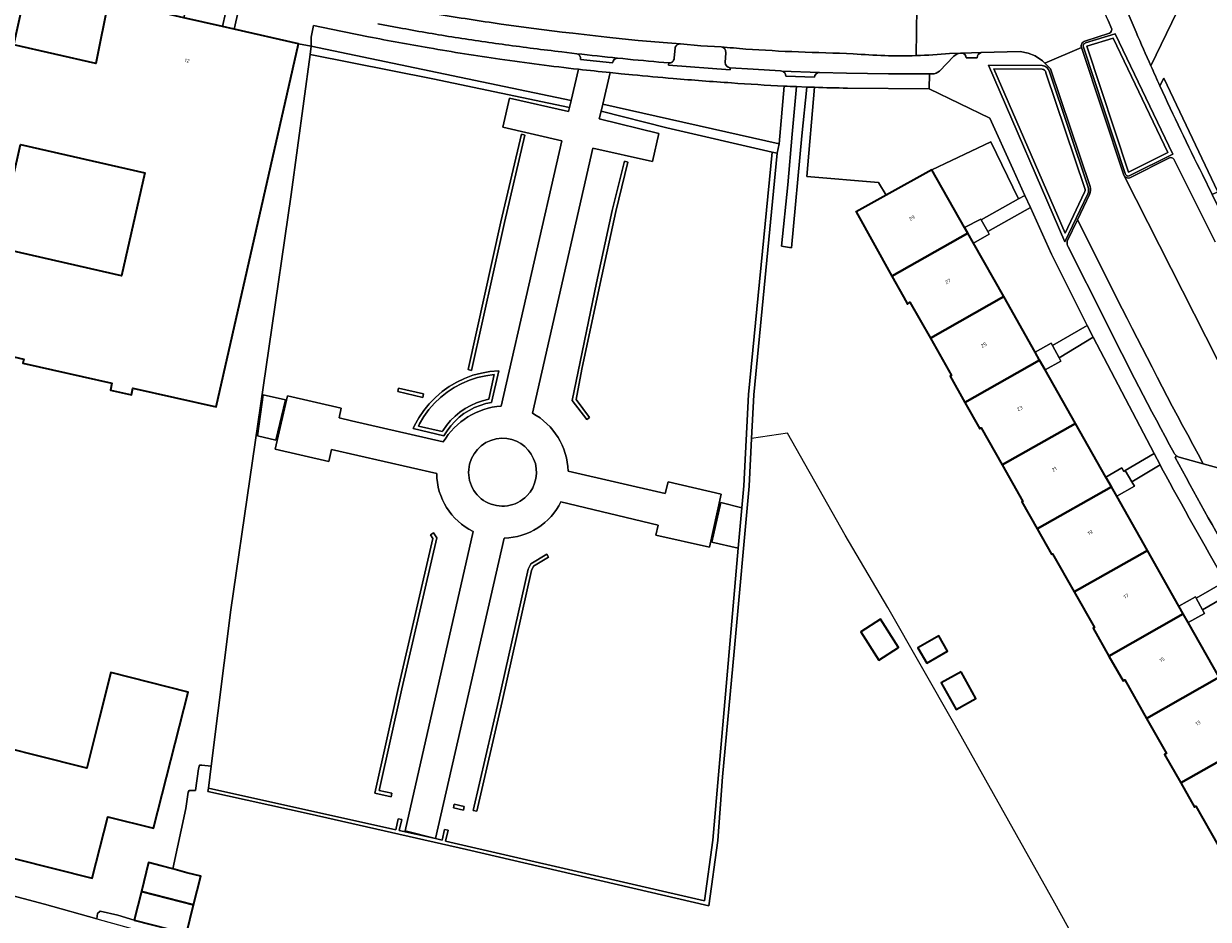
# Model space of a CAD drawing. Header units: metres. Extents: x 197700 to 204338, y 317132 to 325229.
# Tile 783 of 1056: x 203481 to 203596, y 319475 to 319563. Entities that reach past the tile are written whole.
import ezdxf
from ezdxf.enums import TextEntityAlignment as Align

# ---------------------------------------------------------------- set-up
doc = ezdxf.new("R2010")
doc.units = ezdxf.units.M
for name, color, linetype, lineweight in [('B-WE-GR-BEPLANTING_CULTUUR_BODEMBEDEKKER-GV', 90, 'Continuous', 18), ('B-WE-GR-BEPLANTING_CULTUUR_HEESTERS-GV', 90, 'Continuous', 18), ('B-WE-IE-TERREINAFSCHEIDING_KUNSTMATIG_HEKWERK-G', 20, 'IE-TERREINAFSCHEIDING-KUNSTMATIG', 18), ('B-WE-IE-TERREINAFSCHEIDING_KUNSTMATIG_MUUR-G', 90, 'IE-TERREINAFSCHEIDING-KUNSTMATIG-DICHT', 18), ('B-WE-IE-TERREINAFSCHEIDING_KUNSTMATIG_MUUR-GV', 90, 'Continuous', 18), ('B-WE-OG-BEBOUWING-GV', 7, 'Continuous', 35), ('B-WE-OG-BEBOUWING-T18', 10, 'Continuous', 18), ('B-WE-OG-TERREIN_CULTUURSCHEIDING-GV', 7, 'Continuous', 18), ('B-WE-OG-TERREIN_ERF-GV', 7, 'Continuous', 18), ('B-WE-VH-VERHARDING_BEDRIJFSVLOERPLAAT-GV', 252, 'Continuous', 18), ('B-WE-VH-VERHARDING_BETONSTRAATSTEEN-GV', 252, 'Continuous', 18), ('B-WE-VH-VERHARDING_GESLOTEN-GV', 252, 'Continuous', 18), ('B-WE-VH-VERHARDING_OPEN-GV', 252, 'Continuous', 18), ('B-WE-VH-VERHARDING_STRAATBAKSTEEN-GV', 252, 'Continuous', 18), ('B-WE-VH-VERHARDING_TEGEL-GV', 252, 'Continuous', 18)]:
    doc.layers.add(name, color=color, linetype=linetype, lineweight=lineweight)
doc.styles.add('NLCS-ISO-M200-T18', font='NLCS-ISO.ttf', dxfattribs={"height": 0.36})
doc.linetypes.add('IE-TERREINAFSCHEIDING-KUNSTMATIG', pattern='A,4,[82,NLCS.SHX,S=0.75,R=90,X=0,Y=0],4,-2', length=10)
doc.linetypes.add('IE-TERREINAFSCHEIDING-KUNSTMATIG-DICHT', pattern='A,8,-1,[82,NLCS.SHX,S=0.75,R=90,X=0,Y=0],-1', length=10)

msp = doc.modelspace()

# ---------------------------------------------------------------- linework, layer by layer
at = {"layer": 'B-WE-GR-BEPLANTING_CULTUUR_BODEMBEDEKKER-GV'}
for points in [[(203590.709, 319558.484), (203597.808, 319573.197), (203595.814, 319574.157), (203596.51, 319575.588), (203593.233, 319577.166), (203587.623, 319565.743), (203587.575, 319565.722), (203589.266, 319561.769)], [(203580.112, 319558.157), (203575.414, 319558.202), (203582.348, 319542.175), (203584.246, 319546.172)], [(203584.265, 319546.535), (203580.469, 319557.816), (203580.464, 319557.846)]]:
    msp.add_lwpolyline(points, dxfattribs=at)
for points in [[(203589.266, 319561.769, 0.0033674), (203590.709, 319558.484)], [(203580.464, 319557.846, 0.3601417), (203580.112, 319558.157)], [(203584.246, 319546.172, 0.2007079), (203584.265, 319546.535)]]:
    msp.add_lwpolyline(points, format="xyb", dxfattribs=at)
msp.add_lwpolyline([(203588.525, 319548.135), (203592.375, 319550.047), (203587.025, 319561.2), (203584.465, 319560.402)], close=True, dxfattribs=at)
at = {"layer": 'B-WE-GR-BEPLANTING_CULTUUR_HEESTERS-GV'}
for points in [[(203514.458, 319561.324), (203510.818, 319562.062), (203509.085, 319562.426), (203508.852, 319561.279), (203508.875, 319560.398), (203534.187, 319555.107), (203534.914, 319558.159)], [(203548.812, 319560.347), (203546.838, 319560.443), (203544.854, 319560.631)], [(203544.342, 319560.295), (203544.325, 319560.255), (203544.242, 319559.223)], [(203549.22, 319558.814), (203549.283, 319559.765)], [(203543.718, 319558.767), (203543.702, 319558.568), (203549.685, 319558.1), (203549.701, 319558.299)], [(203538.004, 319557.828), (203537.276, 319554.746), (203554.465, 319550.899), (203554.95, 319556.516)], [(203540.173, 319557.619), (203539.09, 319557.721), (203538.004, 319557.828)], [(203595.736, 319547.887), (203596.683, 319545.946), (203597.221, 319546.215), (203591.956, 319557.304), (203591.588, 319556.54)], [(203557.917, 319556.396), (203557.177, 319547.715), (203564.151, 319547.121), (203564.897, 319545.894), (203569.356, 319548.369)], [(203569.356, 319548.369), (203575.112, 319551.1), (203577.818, 319545.529), (203578.413, 319545.865), (203577.244, 319548.45), (203575.008, 319553.38), (203569.096, 319556.248), (203561.132, 319556.317)], [(203593.198, 319520.488), (203593.083, 319520.325)], [(203603.411, 319517.643), (203595.818, 319519.709), (203593.449, 319520.354)]]:
    msp.add_lwpolyline(points, dxfattribs=at)
for points in [[(203508.875, 319560.398), (203508.752, 319559.6), (203520.718, 319557.231), (203534.026, 319554.431), (203534.187, 319555.107)], [(203553.798, 319550.093), (203554.29, 319549.981), (203554.465, 319550.899), (203537.276, 319554.746), (203537.119, 319554.082), (203543.514, 319552.44)], [(203524.5, 319528.818), (203527.69, 319543.221), (203529.697, 319551.737), (203529.356, 319551.817), (203527.347, 319543.293), (203524.158, 319528.894)], [(203551.781, 319522.184), (203551.998, 319526.424), (203554.29, 319549.981), (203553.798, 319550.093), (203551.499, 319526.462), (203551.044, 319517.575), (203550.849, 319515.435), (203550.49, 319511.489), (203547.995, 319483.052), (203547.188, 319477.112), (203521.964, 319482.953), (203522.214, 319484.011), (203521.873, 319484.091), (203521.622, 319483.03), (203520.988, 319483.189), (203517.439, 319483.978), (203517.685, 319485.041), (203517.344, 319485.12), (203517.098, 319484.055), (203498.849, 319488.117), (203498.805, 319487.768), (203508.657, 319485.607), (203524.005, 319482.132), (203547.63, 319476.651), (203548.492, 319482.999), (203548.962, 319489.213), (203550.087, 319501.41), (203551.543, 319517.54)], [(203535.252, 319528.922), (203537.024, 319537.28), (203538.542, 319544.304), (203539.726, 319549.118), (203539.386, 319549.202), (203538.2, 319544.378), (203536.682, 319537.353), (203534.309, 319525.887), (203535.714, 319524.013), (203535.994, 319524.223), (203534.682, 319525.973)], [(203521.803, 319522.444), (203522.111, 319522.939), (203522.465, 319523.407), (203522.859, 319523.843), (203523.291, 319524.241), (203523.756, 319524.599), (203524.251, 319524.914), (203524.773, 319525.184), (203525.317, 319525.406), (203525.878, 319525.578), (203526.452, 319525.7), (203527.143, 319528.777), (203526.291, 319528.705), (203525.448, 319528.557), (203524.623, 319528.334), (203523.82, 319528.038), (203523.047, 319527.672), (203522.31, 319527.238), (203521.615, 319526.74), (203520.967, 319526.182), (203520.371, 319525.569), (203519.833, 319524.904), (203519.356, 319524.194), (203518.944, 319523.445), (203518.805, 319523.148)], [(203521.632, 319522.843), (203521.692, 319522.939), (203522.047, 319523.445), (203522.446, 319523.918), (203522.886, 319524.352), (203523.363, 319524.746), (203523.873, 319525.096), (203524.413, 319525.399), (203524.977, 319525.652), (203525.562, 319525.854), (203526.162, 319526.003), (203526.699, 319528.398), (203525.883, 319528.287), (203525.079, 319528.104), (203524.295, 319527.85), (203523.538, 319527.527), (203522.811, 319527.138), (203522.123, 319526.685), (203521.478, 319526.173), (203520.881, 319525.605), (203520.337, 319524.986), (203519.851, 319524.321), (203519.426, 319523.615), (203519.308, 319523.389)], [(203521.632, 319522.843), (203519.308, 319523.389), (203519.426, 319523.615), (203519.851, 319524.321), (203520.337, 319524.986), (203520.881, 319525.605), (203521.478, 319526.173), (203522.123, 319526.685), (203522.811, 319527.138), (203523.538, 319527.527), (203524.295, 319527.85), (203525.079, 319528.104), (203525.883, 319528.287), (203526.699, 319528.398), (203526.162, 319526.003), (203525.562, 319525.854), (203524.977, 319525.652), (203524.413, 319525.399), (203523.873, 319525.096), (203523.363, 319524.746), (203522.886, 319524.352), (203522.446, 319523.918), (203522.047, 319523.445), (203521.692, 319522.939)], [(203519.817, 319526.528), (203517.372, 319527.094), (203517.293, 319526.753), (203519.738, 319526.187)], [(203504.198, 319526.421), (203503.631, 319522.431), (203505.433, 319522.019), (203506.36, 319525.932)], [(203550.49, 319511.489), (203550.849, 319515.435), (203548.796, 319515.924), (203547.921, 319512.062)], [(203517.701, 319497.792), (203521.096, 319512.486), (203520.787, 319512.975), (203520.491, 319512.788), (203520.722, 319512.422), (203517.35, 319497.828), (203515.068, 319487.613), (203516.65, 319487.274), (203516.723, 319487.616), (203515.487, 319487.881)], [(203527.48, 319496.564), (203530.337, 319509.318), (203530.532, 319509.727), (203532.009, 319510.598), (203531.831, 319510.899), (203530.261, 319509.973), (203530.003, 319509.432), (203527.123, 319496.576), (203524.653, 319485.943), (203524.994, 319485.864)], [(203523.698, 319485.963), (203523.778, 319486.304), (203522.799, 319486.535), (203522.719, 319486.194)]]:
    msp.add_lwpolyline(points, close=True, dxfattribs=at)
for points in [[(203520.353, 319560.239, -0.0059541), (203514.458, 319561.324)], [(203544.854, 319560.631, 0.3097436), (203544.342, 319560.295)], [(203549.283, 319559.765, 0.4073854), (203548.812, 319560.347)], [(203527.266, 319559.143, -0.0069298), (203520.353, 319560.239)], [(203544.242, 319559.223, -0.4219917), (203543.718, 319558.767)], [(203534.914, 319558.159, -0.0076588), (203527.266, 319559.143)], [(203549.701, 319558.299, -0.385439), (203549.22, 319558.814)], [(203544.144, 319557.256, -0.0032694), (203540.173, 319557.619)], [(203549.817, 319556.829, -0.004071), (203544.144, 319557.256)], [(203554.95, 319556.516, -0.0063933), (203549.817, 319556.829)], [(203561.132, 319556.317, -0.0040793), (203557.917, 319556.396)], [(203591.588, 319556.54, 0.0090945), (203595.736, 319547.887)], [(203593.083, 319520.325, 0.0075033), (203598.874, 319509.918)], [(203593.449, 319520.354, -0.0864167), (203593.198, 319520.488)]]:
    msp.add_lwpolyline(points, format="xyb", dxfattribs=at)
at = {"layer": 'B-WE-IE-TERREINAFSCHEIDING_KUNSTMATIG_HEKWERK-G'}
for points in [[(203487.963, 319475.377), (203496.654, 319472.97), (203505.061, 319470.954), (203519.152, 319467.398), (203528.509, 319464.8), (203540.744, 319461.738), (203547.563, 319459.958), (203565.225, 319462.266), (203567.173, 319462.713), (203584.281, 319471.619), (203581.35, 319476.907), (203571.623, 319494.194), (203565.063, 319505.717), (203560.913, 319512.758), (203559.64, 319514.985), (203555.287, 319522.693), (203551.781, 319522.184)], [(203467.185, 319480.973), (203482.873, 319476.787), (203487.963, 319475.377)]]:
    msp.add_lwpolyline(points, dxfattribs=at)
at = {"layer": 'B-WE-IE-TERREINAFSCHEIDING_KUNSTMATIG_MUUR-G'}
for points in [[(203508.752, 319559.6), (203506.899, 319545.967), (203504.747, 319530.958), (203501.021, 319505.474), (203499.115, 319490.241)], [(203534.026, 319554.431), (203520.718, 319557.231), (203508.752, 319559.6)]]:
    msp.add_lwpolyline(points, dxfattribs=at)
at = {"layer": 'B-WE-IE-TERREINAFSCHEIDING_KUNSTMATIG_MUUR-GV'}
for points in [[(203588.582, 319547.773), (203592.84, 319549.887), (203587.21, 319561.624), (203584.348, 319560.732)], [(203584.125, 319560.314), (203588.205, 319547.987)], [(203580.119, 319558.507), (203574.879, 319558.557), (203582.333, 319541.328), (203584.561, 319546.02)], [(203584.246, 319546.172), (203582.348, 319542.175), (203575.414, 319558.202), (203580.112, 319558.157)], [(203580.464, 319557.846), (203580.469, 319557.816), (203584.265, 319546.535)], [(203584.595, 319546.652), (203580.81, 319557.9)]]:
    msp.add_lwpolyline(points, dxfattribs=at)
for points in [[(203584.348, 319560.732, 0.4327309), (203584.125, 319560.314)], [(203580.112, 319558.157, -0.3601417), (203580.464, 319557.846)], [(203580.81, 319557.9, 0.3617847), (203580.119, 319558.507)], [(203588.205, 319547.987, 0.4829847), (203588.582, 319547.773)], [(203584.265, 319546.535, -0.2007079), (203584.246, 319546.172)], [(203584.561, 319546.02, 0.1998233), (203584.595, 319546.652)]]:
    msp.add_lwpolyline(points, format="xyb", dxfattribs=at)
msp.add_lwpolyline([(203588.525, 319548.135), (203584.465, 319560.402), (203587.025, 319561.2), (203592.375, 319550.047)], close=True, dxfattribs=at)
at = {"layer": 'B-WE-OG-BEBOUWING-GV'}
msp.add_lwpolyline([(203475.656, 319531.096), (203480.848, 319529.92), (203480.757, 319529.519), (203489.442, 319527.552), (203489.294, 319526.899), (203491.346, 319526.434), (203491.494, 319527.087), (203499.603, 319525.25), (203506.529, 319555.758), (203507.636, 319560.634), (203501.35, 319562.062), (203500.213, 319562.32), (203496.449, 319563.175), (203489.116, 319564.841), (203487.88, 319558.712), (203479.881, 319560.534), (203481.151, 319566.319), (203481.361, 319566.252), (203481.466, 319566.583), (203474.181, 319568.211)], dxfattribs=at)
for points in [[(203480.527, 319550.832), (203492.662, 319548.068), (203490.377, 319538.032), (203478.242, 319540.795)], [(203572.858, 319542.186), (203572.552, 319542.726), (203569.356, 319548.369), (203564.897, 319545.894), (203561.99, 319544.279), (203561.989, 319544.281), (203561.986, 319544.279), (203565.473, 319538.002)], [(203576.36, 319536.004), (203573.416, 319541.202), (203572.858, 319542.186), (203565.473, 319538.002), (203566.589, 319535.991), (203566.987, 319535.274), (203567.224, 319535.473), (203569.218, 319531.958)], [(203569.218, 319531.958), (203571.279, 319528.325), (203571.143, 319528.248), (203572.588, 319525.7), (203579.862, 319529.821), (203579.422, 319530.599), (203576.36, 319536.004)], [(203579.862, 319529.821), (203572.588, 319525.7), (203574.049, 319523.125), (203574.181, 319523.2), (203576.226, 319519.595), (203583.364, 319523.639), (203580.409, 319528.856)], [(203576.226, 319519.595), (203578.238, 319516.048), (203578.139, 319515.992), (203579.633, 319513.359), (203586.866, 319517.456), (203586.32, 319518.42), (203583.364, 319523.639)], [(203587.381, 319516.547), (203586.866, 319517.456), (203579.633, 319513.359), (203581.032, 319510.892), (203581.131, 319510.948), (203583.238, 319507.235), (203590.368, 319511.274)], [(203593.87, 319505.091), (203593.447, 319505.838), (203590.368, 319511.274), (203583.238, 319507.235), (203585.205, 319503.767), (203585.073, 319503.692), (203586.612, 319500.979)], [(203586.612, 319500.979), (203587.99, 319498.549), (203588.164, 319498.648), (203590.291, 319494.898), (203597.372, 319498.909), (203594.355, 319504.235), (203593.87, 319505.091)], [(203564.2, 319500.591), (203566.11, 319501.813), (203564.345, 319504.57), (203562.435, 319503.348)], [(203568.862, 319500.287), (203570.899, 319501.452), (203570.046, 319502.945), (203568.008, 319501.781)], [(203481.955, 319491.334), (203477.329, 319492.504), (203477.907, 319494.788), (203472.052, 319496.27), (203471.44, 319493.916), (203468.921, 319484.022), (203487.507, 319479.32), (203489.026, 319485.325), (203493.501, 319484.193), (203496.859, 319497.464), (203489.336, 319499.367), (203488.197, 319494.865), (203486.982, 319490.063)], [(203572.218, 319499.44), (203570.272, 319498.361), (203571.713, 319495.763), (203573.658, 319496.841)], [(203593.614, 319488.613), (203600.874, 319492.726), (203600.288, 319493.761), (203597.372, 319498.909), (203590.291, 319494.898), (203592.229, 319491.482), (203592.046, 319491.378)], [(203601.254, 319492.056), (203600.874, 319492.726), (203593.614, 319488.613), (203594.95, 319486.259), (203595.086, 319486.336), (203597.256, 319482.51), (203604.376, 319486.544)], [(203494.248, 319480.546), (203493.021, 319480.856), (203492.311, 319478.042), (203497.401, 319476.733), (203498.105, 319479.523), (203496.732, 319479.869), (203495.37, 319480.24)], [(203491.601, 319475.229), (203496.697, 319473.943), (203497.401, 319476.733), (203492.311, 319478.042)]]:
    msp.add_lwpolyline(points, close=True, dxfattribs=at)
at = {"layer": 'B-WE-OG-TERREIN_CULTUURSCHEIDING-GV'}
for points in [[(203618.564, 319578.898), (203619.952, 319581.709), (203619.088, 319582.143), (203622.525, 319589.175), (203608.756, 319595.887), (203597.808, 319573.197), (203590.709, 319558.484)], [(203591.588, 319556.54), (203591.956, 319557.304), (203597.221, 319546.215), (203596.683, 319545.946), (203598.346, 319542.54), (203600.46, 319545.511), (203601.708, 319544.424), (203618.564, 319578.898)], [(203591.784, 319519.251), (203591.603, 319519.596), (203588.849, 319517.939)], [(203588.849, 319517.939), (203589.117, 319517.526), (203587.381, 319516.547), (203590.368, 319511.274), (203593.447, 319505.838), (203595.046, 319506.748), (203595.114, 319506.626), (203597.963, 319508.252)], [(203598.586, 319507.134), (203595.746, 319505.489)], [(203595.746, 319505.489), (203595.942, 319505.137), (203594.355, 319504.235), (203597.372, 319498.909), (203600.288, 319493.761), (203601.862, 319494.654), (203602.051, 319494.329), (203605.086, 319496.141)]]:
    msp.add_lwpolyline(points, dxfattribs=at)
for points in [[(203590.709, 319558.484, 0.0020537), (203591.588, 319556.54)], [(203597.963, 319508.252, -0.0066366), (203591.784, 319519.251)]]:
    msp.add_lwpolyline(points, format="xyb", dxfattribs=at)
for points in [[(203574.135, 319543.543), (203574.17, 319543.472), (203577.818, 319545.529), (203575.112, 319551.1), (203569.356, 319548.369), (203572.552, 319542.726)], [(203579.422, 319530.599), (203580.972, 319531.478), (203581.107, 319531.25), (203584.507, 319533.195), (203581.02, 319540.15), (203578.962, 319544.698), (203574.822, 319542.336), (203574.961, 319542.078), (203573.416, 319541.202), (203576.36, 319536.004)], [(203586.32, 319518.42), (203587.888, 319519.31), (203588.076, 319518.975), (203588.194, 319519.043), (203591.02, 319520.709), (203585.085, 319532.036), (203581.766, 319530.034), (203581.929, 319529.719), (203580.409, 319528.856), (203583.364, 319523.639)]]:
    msp.add_lwpolyline(points, close=True, dxfattribs=at)
at = {"layer": 'B-WE-OG-TERREIN_ERF-GV'}
for points in [[(203500.213, 319562.32), (203500.508, 319563.617), (203496.744, 319564.472), (203496.449, 319563.175)], [(203524.5, 319528.818), (203524.158, 319528.894), (203527.347, 319543.293), (203529.356, 319551.817), (203529.697, 319551.737), (203527.69, 319543.221)], [(203480.527, 319550.832), (203478.242, 319540.795), (203490.377, 319538.032), (203492.662, 319548.068)], [(203535.252, 319528.922), (203534.682, 319525.973), (203535.994, 319524.223), (203535.714, 319524.013), (203534.309, 319525.887), (203536.682, 319537.353), (203538.2, 319544.378), (203539.386, 319549.202), (203539.726, 319549.118), (203538.542, 319544.304), (203537.024, 319537.28)], [(203521.803, 319522.444), (203518.805, 319523.148), (203518.944, 319523.445), (203519.356, 319524.194), (203519.833, 319524.904), (203520.371, 319525.569), (203520.967, 319526.182), (203521.615, 319526.74), (203522.31, 319527.238), (203523.047, 319527.672), (203523.82, 319528.038), (203524.623, 319528.334), (203525.448, 319528.557), (203526.291, 319528.705), (203527.143, 319528.777), (203526.452, 319525.7), (203525.878, 319525.578), (203525.317, 319525.406), (203524.773, 319525.184), (203524.251, 319524.914), (203523.756, 319524.599), (203523.291, 319524.241), (203522.859, 319523.843), (203522.465, 319523.407), (203522.111, 319522.939)], [(203519.817, 319526.528), (203519.738, 319526.187), (203517.293, 319526.753), (203517.372, 319527.094)], [(203504.198, 319526.421), (203506.36, 319525.932), (203505.433, 319522.019), (203503.631, 319522.431)], [(203517.701, 319497.792), (203515.487, 319487.881), (203516.723, 319487.616), (203516.65, 319487.274), (203515.068, 319487.613), (203517.35, 319497.828), (203520.722, 319512.422), (203520.491, 319512.788), (203520.787, 319512.975), (203521.096, 319512.486)], [(203527.48, 319496.564), (203524.994, 319485.864), (203524.653, 319485.943), (203527.123, 319496.576), (203530.003, 319509.432), (203530.261, 319509.973), (203531.831, 319510.899), (203532.009, 319510.598), (203530.532, 319509.727), (203530.337, 319509.318)], [(203564.2, 319500.591), (203562.435, 319503.348), (203564.345, 319504.57), (203566.11, 319501.813)], [(203568.862, 319500.287), (203568.008, 319501.781), (203570.046, 319502.945), (203570.899, 319501.452)], [(203572.218, 319499.44), (203573.658, 319496.841), (203571.713, 319495.763), (203570.272, 319498.361)], [(203523.698, 319485.963), (203522.719, 319486.194), (203522.799, 319486.535), (203523.778, 319486.304)]]:
    msp.add_lwpolyline(points, close=True, dxfattribs=at)
for points in [[(203527.383, 319525.336), (203533.298, 319551.174), (203527.534, 319552.52), (203528.203, 319555.336), (203533.935, 319554.049), (203534.026, 319554.431), (203520.718, 319557.231), (203508.752, 319559.6), (203506.899, 319545.967), (203504.747, 319530.958), (203501.021, 319505.474), (203499.115, 319490.241)], [(203554.95, 319556.516), (203554.465, 319550.899), (203554.29, 319549.981), (203551.998, 319526.424), (203551.781, 319522.184), (203551.543, 319517.54), (203550.087, 319501.41), (203548.962, 319489.213), (203548.492, 319482.999), (203547.63, 319476.651), (203524.005, 319482.132), (203508.657, 319485.607), (203498.805, 319487.768), (203498.849, 319488.117), (203499.115, 319490.241), (203498.217, 319490.34), (203497.965, 319490.34), (203497.884, 319489.995), (203497.571, 319487.879), (203496.978, 319487.89), (203496.888, 319487.724), (203496.66, 319486.106), (203495.37, 319480.24), (203496.732, 319479.869), (203498.105, 319479.523), (203497.401, 319476.733), (203496.697, 319473.943)], [(203597.256, 319482.51), (203595.086, 319486.336), (203594.95, 319486.259), (203593.614, 319488.613), (203592.046, 319491.378), (203592.229, 319491.482), (203590.291, 319494.898), (203588.164, 319498.648), (203587.99, 319498.549), (203586.612, 319500.979), (203585.073, 319503.692), (203585.205, 319503.767), (203583.238, 319507.235), (203581.131, 319510.948), (203581.032, 319510.892), (203579.633, 319513.359), (203578.139, 319515.992), (203578.238, 319516.048), (203576.226, 319519.595), (203574.181, 319523.2), (203574.049, 319523.125), (203572.588, 319525.7), (203571.143, 319528.248), (203571.279, 319528.325), (203569.218, 319531.958), (203567.224, 319535.473), (203566.987, 319535.274), (203566.589, 319535.991), (203565.473, 319538.002), (203561.986, 319544.279), (203561.989, 319544.281), (203561.99, 319544.279), (203564.897, 319545.894), (203564.151, 319547.121), (203557.177, 319547.715), (203557.917, 319556.396), (203557.184, 319556.422), (203556.7, 319551.667), (203555.663, 319540.77), (203554.701, 319540.91), (203555.32, 319546.881), (203555.728, 319551.831), (203556.171, 319556.461)], [(203527.68, 319512.465), (203520.988, 319483.189), (203521.622, 319483.03), (203521.873, 319484.091), (203522.214, 319484.011), (203521.964, 319482.953), (203547.188, 319477.112), (203547.995, 319483.052), (203550.49, 319511.489), (203547.921, 319512.062), (203548.796, 319515.924), (203550.849, 319515.435), (203551.044, 319517.575), (203551.499, 319526.462), (203553.798, 319550.093), (203543.514, 319552.44), (203537.119, 319554.082), (203536.939, 319553.322), (203542.745, 319551.912), (203542.141, 319549.172), (203536.324, 319550.457), (203530.423, 319524.644)], [(203521.099, 319518.77), (203510.846, 319521.091), (203510.582, 319519.939), (203505.347, 319521.137), (203506.553, 319526.345), (203511.781, 319525.121), (203511.582, 319524.174), (203512.8, 319523.894), (203521.737, 319521.844)], [(203533.905, 319518.991), (203543.375, 319516.822), (203543.665, 319517.963), (203548.834, 319516.768), (203547.67, 319511.6), (203542.457, 319512.767), (203542.675, 319513.74), (203533.209, 319516.015)], [(203499.115, 319490.241), (203498.849, 319488.117), (203517.098, 319484.055), (203517.344, 319485.12), (203517.685, 319485.041), (203517.439, 319483.978), (203520.988, 319483.189), (203518.01, 319483.953), (203524.637, 319513.13)], [(203491.601, 319475.229), (203490.021, 319475.728), (203488.292, 319476.106), (203488.048, 319475.887), (203487.963, 319475.377), (203482.873, 319476.787), (203467.185, 319480.973)]]:
    msp.add_lwpolyline(points, dxfattribs=at)
for points in [[(203556.171, 319556.461, -0.0010014), (203554.95, 319556.516)], [(203521.737, 319521.844, -0.2437881), (203527.383, 319525.336)], [(203530.423, 319524.644, -0.2685283), (203533.905, 319518.991)], [(203527.435, 319522.201, 1.485522), (203529.875, 319516.577)], [(203529.875, 319516.577, 0.6728498), (203527.435, 319522.201)], [(203524.637, 319513.13, -0.2869609), (203521.099, 319518.77)], [(203533.209, 319516.015, -0.2790612), (203527.68, 319512.465)]]:
    msp.add_lwpolyline(points, format="xyb", dxfattribs=at)
at = {"layer": 'B-WE-VH-VERHARDING_BEDRIJFSVLOERPLAAT-GV'}
for points in [[(203574.17, 319543.472), (203574.135, 319543.543), (203572.552, 319542.726), (203572.858, 319542.186), (203573.416, 319541.202), (203574.961, 319542.078), (203574.822, 319542.336)], [(203580.972, 319531.478), (203579.422, 319530.599), (203579.862, 319529.821), (203580.409, 319528.856), (203581.929, 319529.719), (203581.766, 319530.034), (203581.107, 319531.25)], [(203588.849, 319517.939), (203588.194, 319519.043), (203588.076, 319518.975), (203587.888, 319519.31), (203586.32, 319518.42), (203586.866, 319517.456), (203587.381, 319516.547), (203589.117, 319517.526)], [(203595.942, 319505.137), (203595.746, 319505.489), (203595.114, 319506.626), (203595.046, 319506.748), (203593.447, 319505.838), (203593.87, 319505.091), (203594.355, 319504.235)]]:
    msp.add_lwpolyline(points, close=True, dxfattribs=at)
at = {"layer": 'B-WE-VH-VERHARDING_BETONSTRAATSTEEN-GV'}
for points in [[(203586.892, 319562.056), (203586.529, 319562.922), (203586.48, 319563.036), (203584.355, 319568.034)], [(203571.246, 319564.188), (203570.054, 319564.176), (203569.252, 319564.168), (203567.908, 319564.164), (203567.832, 319559.488)], [(203584.265, 319560.878), (203586.69, 319561.668)], [(203571.08, 319559.679), (203572.147, 319559.712), (203572.265, 319559.716), (203574.165, 319559.775), (203577.953, 319559.893), (203578.748, 319559.724), (203579.426, 319559.45), (203580.14, 319558.975), (203580.357, 319558.76), (203583.935, 319560.274)], [(203598.975, 319526.43), (203598.335, 319527.605), (203588.144, 319547.718), (203588.034, 319547.935), (203583.935, 319560.274), (203580.357, 319558.76), (203580.919, 319558.203), (203584.787, 319546.724)], [(203592.527, 319549.517), (203588.662, 319547.591)], [(203596.986, 319541.347), (203592.934, 319549.408)], [(203588.144, 319547.718), (203598.335, 319527.605), (203598.286, 319527.772)], [(203584.716, 319545.951), (203583.554, 319543.494), (203587.921, 319534.809)], [(203587.921, 319534.809), (203583.554, 319543.494), (203582.562, 319541.396)], [(203582.648, 319540.846), (203586.249, 319533.712)], [(203593.449, 319520.354), (203595.818, 319519.709)], [(203595.818, 319519.709), (203603.411, 319517.643)]]:
    msp.add_lwpolyline(points, dxfattribs=at)
for points in [[(203586.69, 319561.668, 0.2821683), (203586.892, 319562.056)], [(203583.935, 319560.274, -0.4436629), (203584.265, 319560.878)], [(203567.832, 319559.488, 0.0151064), (203571.08, 319559.679)], [(203592.934, 319549.408, 0.3677178), (203592.527, 319549.517)], [(203588.662, 319547.591, -0.3174019), (203588.144, 319547.718)], [(203584.787, 319546.724, -0.2185672), (203584.716, 319545.951)], [(203582.562, 319541.396, 0.1611855), (203582.648, 319540.846)], [(203595.818, 319519.709, -0.0087656), (203587.921, 319534.809)], [(203587.921, 319534.809, 0.0087656), (203595.818, 319519.709)], [(203586.249, 319533.712, 0.0109665), (203592.973, 319520.758)], [(203592.973, 319520.758, 0.1071038), (203593.198, 319520.488)], [(203593.198, 319520.488, 0.0864167), (203593.449, 319520.354)]]:
    msp.add_lwpolyline(points, format="xyb", dxfattribs=at)
at = {"layer": 'B-WE-VH-VERHARDING_GESLOTEN-GV'}
for points in [[(203467.185, 319480.973), (203482.873, 319476.787), (203487.963, 319475.377), (203488.048, 319475.887), (203488.292, 319476.106), (203490.021, 319475.728), (203491.601, 319475.229), (203492.311, 319478.042), (203493.021, 319480.856), (203494.248, 319480.546), (203495.37, 319480.24), (203496.66, 319486.106), (203496.888, 319487.724), (203496.978, 319487.89), (203497.571, 319487.879), (203497.884, 319489.995), (203497.965, 319490.34), (203498.217, 319490.34), (203499.115, 319490.241), (203501.021, 319505.474), (203504.747, 319530.958), (203506.899, 319545.967), (203508.752, 319559.6), (203508.875, 319560.398), (203507.636, 319560.634), (203506.529, 319555.758), (203499.603, 319525.25), (203491.494, 319527.087), (203491.346, 319526.434), (203489.294, 319526.899), (203489.442, 319527.552), (203480.757, 319529.519), (203480.848, 319529.92), (203475.656, 319531.096)], [(203534.914, 319558.159), (203534.187, 319555.107), (203534.026, 319554.431), (203533.935, 319554.049), (203528.203, 319555.336), (203527.534, 319552.52), (203533.298, 319551.174), (203527.383, 319525.336)], [(203530.423, 319524.644), (203536.324, 319550.457), (203542.141, 319549.172), (203542.745, 319551.912), (203536.939, 319553.322), (203537.119, 319554.082), (203537.276, 319554.746), (203538.004, 319557.828)], [(203521.737, 319521.844), (203512.8, 319523.894), (203511.582, 319524.174), (203511.781, 319525.121), (203506.553, 319526.345), (203505.347, 319521.137), (203510.582, 319519.939), (203510.846, 319521.091), (203521.099, 319518.77)], [(203533.209, 319516.015), (203542.675, 319513.74), (203542.457, 319512.767), (203547.67, 319511.6), (203548.834, 319516.768), (203543.665, 319517.963), (203543.375, 319516.822), (203533.905, 319518.991)], [(203524.637, 319513.13), (203518.01, 319483.953), (203520.988, 319483.189), (203527.68, 319512.465)]]:
    msp.add_lwpolyline(points, dxfattribs=at)
for points in [[(203538.004, 319557.828, -0.0030852), (203534.914, 319558.159)], [(203527.383, 319525.336, 0.2437881), (203521.737, 319521.844)], [(203533.905, 319518.991, 0.2685283), (203530.423, 319524.644)], [(203529.875, 319516.577, -1.485522), (203527.435, 319522.201)], [(203527.435, 319522.201, -0.6728498), (203529.875, 319516.577)], [(203521.099, 319518.77, 0.2869609), (203524.637, 319513.13)], [(203527.68, 319512.465, 0.2790612), (203533.209, 319516.015)]]:
    msp.add_lwpolyline(points, format="xyb", dxfattribs=at)
msp.add_lwpolyline([(203488.197, 319494.865), (203489.336, 319499.367), (203496.859, 319497.464), (203493.501, 319484.193), (203489.026, 319485.325), (203487.507, 319479.32), (203468.921, 319484.022), (203471.44, 319493.916), (203472.052, 319496.27), (203477.907, 319494.788), (203477.329, 319492.504), (203481.955, 319491.334), (203486.982, 319490.063)], close=True, dxfattribs=at)
at = {"layer": 'B-WE-VH-VERHARDING_OPEN-GV'}
msp.add_lwpolyline([(203554.701, 319540.91), (203555.663, 319540.77), (203556.7, 319551.667), (203557.184, 319556.422), (203556.171, 319556.461), (203555.728, 319551.831), (203555.32, 319546.881)], close=True, dxfattribs=at)
at = {"layer": 'B-WE-VH-VERHARDING_STRAATBAKSTEEN-GV'}
for points in [[(203465.185, 319570.338), (203467.453, 319569.802), (203474.181, 319568.211), (203481.466, 319566.583), (203481.361, 319566.252), (203481.151, 319566.319), (203479.881, 319560.534), (203487.88, 319558.712), (203489.116, 319564.841), (203496.449, 319563.175), (203496.744, 319564.472), (203500.508, 319563.617), (203500.213, 319562.32), (203501.35, 319562.062), (203502.103, 319565.376), (203501.244, 319565.588), (203491.152, 319567.968), (203478.575, 319570.912), (203475.559, 319571.611)], [(203502.103, 319565.376), (203501.35, 319562.062), (203507.636, 319560.634)], [(203567.832, 319559.488), (203567.908, 319564.164), (203567.25, 319564.162), (203564.78, 319564.185), (203562.341, 319564.226), (203560.247, 319564.27), (203560.18, 319564.273), (203553.906, 319564.52)], [(203507.636, 319560.634), (203508.875, 319560.398), (203508.852, 319561.279), (203509.085, 319562.426), (203510.818, 319562.062), (203514.458, 319561.324)], [(203517.434, 319562.202), (203515.35, 319562.596)], [(203515.35, 319562.596), (203517.434, 319562.202)], [(203544.854, 319560.631), (203543.589, 319560.731), (203540.746, 319560.969), (203539.159, 319561.134), (203537.669, 319561.283), (203534.366, 319561.678), (203533.338, 319561.765), (203530.563, 319562.124), (203527.388, 319562.561)], [(203527.388, 319562.561), (203530.563, 319562.124), (203533.338, 319561.765), (203534.366, 319561.678), (203537.669, 319561.283), (203539.159, 319561.134), (203540.746, 319560.969), (203543.589, 319560.731), (203544.854, 319560.631), (203546.838, 319560.443), (203548.812, 319560.347)], [(203534.756, 319559.671), (203533.282, 319559.844)], [(203533.282, 319559.844), (203534.756, 319559.671)], [(203544.242, 319559.223), (203544.325, 319560.255), (203544.342, 319560.295)], [(203549.283, 319559.765), (203549.22, 319558.814)], [(203570.101, 319557.979), (203571.512, 319559.416)], [(203572.147, 319559.712), (203571.08, 319559.679)], [(203574.165, 319559.775), (203572.265, 319559.716)], [(203572.696, 319559.27), (203573.771, 319559.28)], [(203535.128, 319559.117), (203538.23, 319558.785)], [(203538.23, 319558.785), (203535.128, 319559.117)], [(203554.734, 319557.984), (203554.616, 319557.988), (203551.933, 319558.156), (203549.701, 319558.299), (203549.685, 319558.1), (203543.702, 319558.568), (203543.718, 319558.767), (203542.749, 319558.857)], [(203542.749, 319558.857), (203543.718, 319558.767)], [(203549.701, 319558.299), (203551.933, 319558.156), (203554.616, 319557.988), (203554.734, 319557.984), (203558.411, 319557.848)], [(203538.004, 319557.828), (203539.09, 319557.721), (203540.173, 319557.619)], [(203558.411, 319557.848), (203554.734, 319557.984)], [(203557.906, 319557.371), (203555.123, 319557.484)], [(203555.123, 319557.484), (203557.906, 319557.371)], [(203561.132, 319556.317), (203569.096, 319556.248), (203569.115, 319557.701), (203565.125, 319557.722), (203561.031, 319557.782), (203558.411, 319557.848)], [(203558.411, 319557.848), (203561.031, 319557.782), (203565.125, 319557.722), (203569.115, 319557.701), (203569.387, 319557.7)], [(203556.171, 319556.461), (203557.184, 319556.422), (203557.917, 319556.396)]]:
    msp.add_lwpolyline(points, dxfattribs=at)
for points in [[(203527.388, 319562.561, -0.0056141), (203521.138, 319563.528)], [(203521.138, 319563.528, 0.0056141), (203527.388, 319562.561)], [(203522.572, 319561.309, -0.0068093), (203517.434, 319562.202)], [(203517.434, 319562.202, 0.0068093), (203522.572, 319561.309)], [(203514.458, 319561.324, 0.0059541), (203520.353, 319560.239)], [(203527.8, 319560.546, -0.004417), (203522.572, 319561.309)], [(203522.572, 319561.309, 0.004417), (203527.8, 319560.546)], [(203533.282, 319559.844, -0.0043993), (203527.8, 319560.546)], [(203527.8, 319560.546, 0.0043993), (203533.282, 319559.844)], [(203544.342, 319560.295, -0.3097436), (203544.854, 319560.631)], [(203551.225, 319560.123, -0.0057905), (203548.812, 319560.347)], [(203548.812, 319560.347, -0.4073854), (203549.283, 319559.765)], [(203548.812, 319560.347, 0.0057905), (203551.225, 319560.123)], [(203520.353, 319560.239, 0.0069298), (203527.266, 319559.143)], [(203534.756, 319559.671, -0.3898506), (203535.128, 319559.117)], [(203538.731, 319559.24, -0.0033672), (203534.756, 319559.671)], [(203535.128, 319559.117, 0.3898506), (203534.756, 319559.671)], [(203534.756, 319559.671, 0.0033672), (203538.731, 319559.24)], [(203538.23, 319558.785, -0.3616988), (203538.731, 319559.24)], [(203538.731, 319559.24, 0.3616988), (203538.23, 319558.785)], [(203542.749, 319558.857, -0.0033474), (203538.731, 319559.24)], [(203538.731, 319559.24, 0.0033474), (203542.749, 319558.857)], [(203543.718, 319558.767, 0.4219917), (203544.242, 319559.223)], [(203556.349, 319559.842, -0.0052749), (203551.225, 319560.123)], [(203551.225, 319560.123, 0.0052749), (203556.349, 319559.842)], [(203561.698, 319559.667, 0.0031809), (203556.349, 319559.842)], [(203556.349, 319559.842, -0.0031809), (203561.698, 319559.667)], [(203567.832, 319559.488, -0.0285528), (203561.698, 319559.667)], [(203561.698, 319559.667, 0.0285528), (203567.832, 319559.488)], [(203571.08, 319559.679, -0.0151064), (203567.832, 319559.488)], [(203571.512, 319559.416, -0.1922048), (203572.147, 319559.712)], [(203572.265, 319559.716, -0.4094556), (203572.696, 319559.27)], [(203573.771, 319559.28, -0.3391973), (203574.165, 319559.775)], [(203527.266, 319559.143, 0.0076588), (203534.914, 319558.159)], [(203534.914, 319558.159, 0.0030852), (203538.004, 319557.828)], [(203549.22, 319558.814, 0.385439), (203549.701, 319558.299)], [(203540.173, 319557.619, 0.0032694), (203544.144, 319557.256)], [(203544.144, 319557.256, 0.004071), (203549.817, 319556.829)], [(203555.123, 319557.484, 0.3783859), (203554.734, 319557.984)], [(203554.734, 319557.984, -0.3783859), (203555.123, 319557.484)], [(203558.411, 319557.848, 0.3606717), (203557.906, 319557.371)], [(203557.906, 319557.371, -0.3606717), (203558.411, 319557.848)], [(203569.387, 319557.7, 0.1988598), (203570.101, 319557.979)], [(203549.817, 319556.829, 0.0063933), (203554.95, 319556.516)], [(203554.95, 319556.516, 0.0010014), (203556.171, 319556.461)], [(203557.917, 319556.396, 0.0040793), (203561.132, 319556.317)]]:
    msp.add_lwpolyline(points, format="xyb", dxfattribs=at)
at = {"layer": 'B-WE-VH-VERHARDING_TEGEL-GV'}
for points in [[(203589.266, 319561.769), (203587.575, 319565.722), (203587.623, 319565.743), (203586.256, 319568.922), (203586.2, 319568.936), (203586.121, 319569.173), (203585.852, 319569.875), (203583.885, 319569.176)], [(203586.48, 319563.036), (203586.529, 319562.922), (203586.892, 319562.056)], [(203586.69, 319561.668), (203584.265, 319560.878)], [(203584.348, 319560.732), (203587.21, 319561.624), (203592.84, 319549.887), (203588.582, 319547.773)], [(203588.205, 319547.987), (203584.125, 319560.314)], [(203571.512, 319559.416), (203570.101, 319557.979)], [(203572.265, 319559.716), (203572.147, 319559.712)], [(203573.771, 319559.28), (203572.696, 319559.27)], [(203584.787, 319546.724), (203580.919, 319558.203), (203580.357, 319558.76), (203580.14, 319558.975), (203579.426, 319559.45), (203578.748, 319559.724), (203577.953, 319559.893), (203574.165, 319559.775)], [(203583.935, 319560.274), (203588.034, 319547.935), (203588.144, 319547.718)], [(203584.561, 319546.02), (203582.333, 319541.328), (203574.879, 319558.557), (203580.119, 319558.507)], [(203569.387, 319557.7), (203569.115, 319557.701), (203569.096, 319556.248), (203575.008, 319553.38), (203577.244, 319548.45), (203578.413, 319545.865), (203578.962, 319544.698), (203581.02, 319540.15), (203584.507, 319533.195), (203585.085, 319532.036), (203591.02, 319520.709), (203591.603, 319519.596), (203591.784, 319519.251)], [(203580.81, 319557.9), (203584.595, 319546.652)], [(203588.662, 319547.591), (203592.527, 319549.517)], [(203592.934, 319549.408), (203596.986, 319541.347)], [(203601.082, 319537.514), (203600.907, 319537.531), (203600.866, 319537.482), (203599.561, 319540.034), (203598.308, 319542.485), (203598.346, 319542.54), (203596.683, 319545.946), (203595.736, 319547.887)], [(203582.562, 319541.396), (203583.554, 319543.494), (203584.716, 319545.951)], [(203586.249, 319533.712), (203582.648, 319540.846)], [(203593.083, 319520.325), (203593.198, 319520.488)]]:
    msp.add_lwpolyline(points, dxfattribs=at)
for points in [[(203586.892, 319562.056, -0.2821683), (203586.69, 319561.668)], [(203590.709, 319558.484, -0.0033674), (203589.266, 319561.769)], [(203584.265, 319560.878, 0.4436629), (203583.935, 319560.274)], [(203584.125, 319560.314, -0.4327309), (203584.348, 319560.732)], [(203572.147, 319559.712, 0.1922048), (203571.512, 319559.416)], [(203572.696, 319559.27, 0.4094556), (203572.265, 319559.716)], [(203574.165, 319559.775, 0.3391973), (203573.771, 319559.28)], [(203580.119, 319558.507, -0.3617847), (203580.81, 319557.9)], [(203591.588, 319556.54, -0.0020537), (203590.709, 319558.484)], [(203570.101, 319557.979, -0.1988598), (203569.387, 319557.7)], [(203595.736, 319547.887, -0.0090945), (203591.588, 319556.54)], [(203592.527, 319549.517, -0.3677178), (203592.934, 319549.408)], [(203588.144, 319547.718, 0.3174019), (203588.662, 319547.591)], [(203588.582, 319547.773, -0.4829847), (203588.205, 319547.987)], [(203584.595, 319546.652, -0.1998233), (203584.561, 319546.02)], [(203584.716, 319545.951, 0.2185672), (203584.787, 319546.724)], [(203582.648, 319540.846, -0.1611855), (203582.562, 319541.396)], [(203592.973, 319520.758, -0.0109665), (203586.249, 319533.712)], [(203593.198, 319520.488, -0.1071038), (203592.973, 319520.758)], [(203598.874, 319509.918, -0.0075033), (203593.083, 319520.325)], [(203591.784, 319519.251, 0.0066366), (203597.963, 319508.252)]]:
    msp.add_lwpolyline(points, format="xyb", dxfattribs=at)
for points in [[(203574.17, 319543.472), (203574.822, 319542.336), (203578.962, 319544.698), (203578.413, 319545.865), (203577.818, 319545.529)], [(203581.107, 319531.25), (203581.766, 319530.034), (203585.085, 319532.036), (203584.507, 319533.195)], [(203588.194, 319519.043), (203588.849, 319517.939), (203591.603, 319519.596), (203591.02, 319520.709)], [(203595.114, 319506.626), (203595.746, 319505.489), (203598.586, 319507.134), (203597.963, 319508.252)]]:
    msp.add_lwpolyline(points, close=True, dxfattribs=at)

# ---------------------------------------------------------------- texts
at = {"layer": 'B-WE-OG-BEBOUWING-T18', "style": 'NLCS-ISO-M200-T18'}
for s, rotation, p in [('12', 347.2, (203496.766, 319559.001)), ('29', 29.5, (203567.425, 319543.661)), ('27', 29.5, (203570.927, 319537.479)), ('25', 29.5, (203574.43, 319531.296)), ('23', 29.5, (203577.932, 319525.114)), ('21', 29.5, (203581.292, 319519.181)), ('19', 29.5, (203584.794, 319512.999)), ('17', 29.5, (203588.296, 319506.816)), ('15', 29.5, (203591.798, 319500.634)), ('13', 29.5, (203595.3, 319494.451))]:
    msp.add_text(s, height=0.36, rotation=rotation, dxfattribs=at).set_placement(p, align=Align.MIDDLE)

doc.saveas('drawing.dxf')
